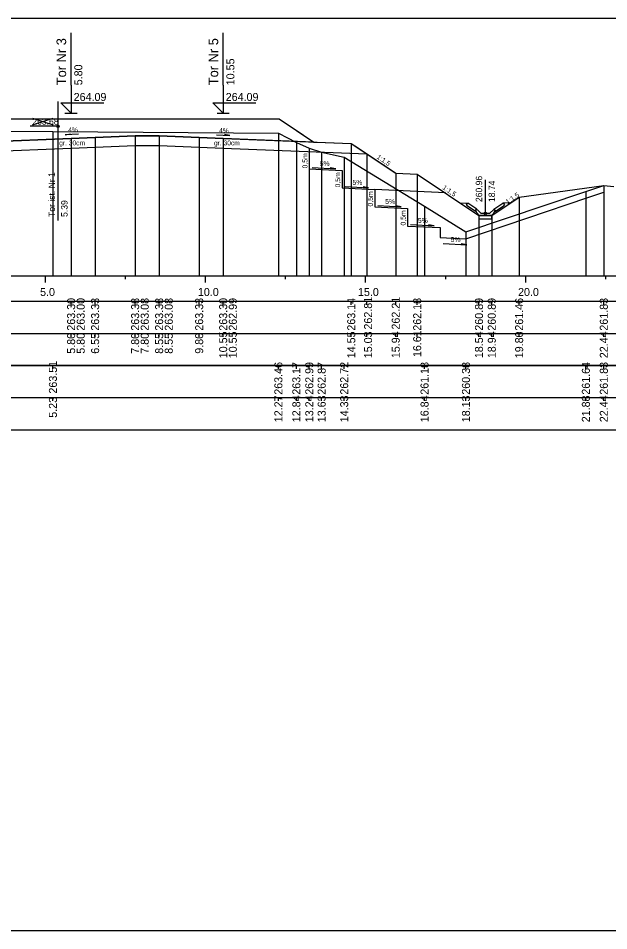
# Model space of a CAD drawing. Extents: x 6516023 to 6560129, y 5513077 to 5529206.
# Drawn here: x 6520059.36 to 6520077.81, y 5514451.16 to 5514479.66 of the extents above; entities that cross this region are included whole.
import ezdxf

# ---------------------------------------------------------------- set-up
doc = ezdxf.new("R2010")
doc.units = 0
for name, color, linetype in [('IR_default', 7, 'Continuous'), ('TOR_PRZEK_P-komponent', 7, 'Continuous'), ('TOR_PRZEK_P-odwodnienie', 7, 'Continuous'), ('TOR_PRZEK_P-opisy', 7, 'Continuous'), ('TOR_PRZEK_P-schodkowanie+wymiana', 7, 'Continuous'), ('TOR_PRZEK_P-tabelka istniejace', 7, 'Continuous'), ('TOR_PRZEK_P-tabelka projektowane', 7, 'Continuous'), ('TOR_PRZEK_P-teren istniejacy', 7, 'Continuous'), ('TOR_PRZEK_P-tory istniejace', 7, 'Continuous'), ('TOR_PRZEK_P-tory projektowane', 7, 'Continuous'), ('TOR_PRZEK_P-uklad odniesienia', 7, 'Continuous'), ('TOR_PRZEK_P-warstwa ochronna I', 7, 'Continuous'), ('TOR_PRZEK_P-warstwa ochronna II', 7, 'Continuous'), ('TOR_PS_T-skarpy projektowane', 7, 'Continuous'), ('TOR_RAMKI-ramka+tabelka 1', 7, 'Continuous')]:
    doc.layers.add(name, color=color, linetype=linetype)

msp = doc.modelspace()

# ---------------------------------------------------------------- linework, layer by layer
at = {"layer": 'IR_default'}
msp.add_lwpolyline([(6520059.263, 5514476.513), (6520060.307, 5514476.513), (6520062.763, 5514476.513), (6520063.136, 5514476.513), (6520064.013, 5514476.513), (6520065.057, 5514476.513), (6520067.513, 5514476.513), (6520068.274, 5514476.005), (6520068.598, 5514475.789), (6520068.946, 5514475.776), (6520069.763, 5514475.743), (6520069.955, 5514475.615), (6520071.153, 5514474.816), (6520071.823, 5514474.783), (6520073.753, 5514473.496), (6520074.153, 5514473.496), (6520075.008, 5514474.066), (6520077.653, 5514474.432)], dxfattribs=at)
at = {"layer": 'TOR_PRZEK_P-komponent'}
msp.add_lwpolyline([(6520049.038, 5514476.513), (6520052.538, 5514476.513), (6520053.463, 5514476.513), (6520056.963, 5514476.513), (6520059.263, 5514476.513), (6520062.763, 5514476.513), (6520064.013, 5514476.513), (6520067.513, 5514476.513), (6520068.598, 5514475.789), (6520065.763, 5514475.903), (6520065.013, 5514475.933), (6520063.763, 5514475.983), (6520063.013, 5514475.983), (6520061.763, 5514475.933), (6520061.013, 5514475.903), (6520058.41, 5514475.799), (6520057.81, 5514475.8), (6520055.213, 5514475.904), (6520054.463, 5514475.934), (6520053.056, 5514475.99), (6520051.538, 5514475.93), (6520050.788, 5514475.9), (6520047.947, 5514475.786), (6520047.947, 5514475.786)], close=True, dxfattribs=at)
at = {"layer": 'TOR_PRZEK_P-odwodnienie'}
for p, q in [((6520073.953, 5514473.566), (6520073.953, 5514474.61)), ((6520073.688, 5514473.692), (6520073.408, 5514473.879)), ((6520074.218, 5514473.692), (6520074.498, 5514473.879)), ((6520073.644, 5514473.625), (6520073.383, 5514473.8)), ((6520073.655, 5514473.642), (6520073.644, 5514473.625)), ((6520073.646, 5514473.661), (6520073.693, 5514473.685)), ((6520073.688, 5514473.692), (6520073.68, 5514473.679)), ((6520073.813, 5514473.566), (6520073.693, 5514473.685)), ((6520073.813, 5514473.566), (6520074.093, 5514473.566)), ((6520074.093, 5514473.566), (6520074.213, 5514473.685)), ((6520074.213, 5514473.685), (6520074.261, 5514473.661)), ((6520074.218, 5514473.692), (6520074.226, 5514473.679)), ((6520074.251, 5514473.642), (6520074.262, 5514473.625)), ((6520074.262, 5514473.625), (6520074.523, 5514473.8)), ((6520073.763, 5514473.496), (6520074.143, 5514473.496))]:
    msp.add_line(p, q, dxfattribs=at)
for points in [[(6520073.162, 5514473.891), (6520073.408, 5514473.879)], [(6520073.358, 5514473.852), (6520073.408, 5514473.879)], [(6520073.358, 5514473.852), (6520073.383, 5514473.8)], [(6520074.745, 5514473.891), (6520074.498, 5514473.879)], [(6520074.548, 5514473.852), (6520074.498, 5514473.879)], [(6520074.548, 5514473.852), (6520074.523, 5514473.8)], [(6520073.68, 5514473.679), (6520073.645, 5514473.661)], [(6520073.645, 5514473.661), (6520073.655, 5514473.642)], [(6520073.693, 5514473.566), (6520073.646, 5514473.661)], [(6520073.763, 5514473.496), (6520073.693, 5514473.566)], [(6520074.143, 5514473.496), (6520074.213, 5514473.566)], [(6520074.213, 5514473.566), (6520074.261, 5514473.661)], [(6520074.226, 5514473.679), (6520074.261, 5514473.661)], [(6520074.261, 5514473.661), (6520074.251, 5514473.642)], [(6520074.153, 5514473.496), (6520073.753, 5514473.496), (6520073.753, 5514473.396), (6520074.153, 5514473.396), (6520074.153, 5514473.496)]]:
    msp.add_lwpolyline(points, dxfattribs=at)
msp.add_circle((6520073.953, 5514473.566), 0.035, dxfattribs=at)
at = {"layer": 'TOR_PRZEK_P-opisy'}
for points in [[(6520061.247, 5514476.031), (6520060.829, 5514476.012), (6520060.997, 5514476.041)], [(6520065.558, 5514476.011), (6520065.976, 5514475.992), (6520065.808, 5514476.021)]]:
    msp.add_lwpolyline(points, dxfattribs=at)
at = {"layer": 'TOR_PRZEK_P-schodkowanie+wymiana'}
for p, q in [((6520068.453, 5514475.493), (6520068.453, 5514474.95)), ((6520068.453, 5514474.95), (6520069.476, 5514474.899)), ((6520069.476, 5514474.899), (6520069.476, 5514474.356)), ((6520069.476, 5514474.356), (6520070.498, 5514474.305)), ((6520072.703, 5514474.204), (6520070.498, 5514474.305)), ((6520070.498, 5514474.305), (6520070.498, 5514473.761)), ((6520070.498, 5514473.761), (6520071.521, 5514473.71)), ((6520071.521, 5514473.71), (6520071.521, 5514473.167)), ((6520071.521, 5514473.167), (6520072.544, 5514473.116)), ((6520072.544, 5514473.116), (6520072.544, 5514472.811)), ((6520072.544, 5514472.811), (6520073.346, 5514472.771))]:
    msp.add_line(p, q, dxfattribs=at)
msp.add_lwpolyline([(6520073.346, 5514472.771), (6520077.156, 5514474.053), (6520077.653, 5514474.221)], dxfattribs=at)
at = {"layer": 'TOR_PRZEK_P-tabelka istniejace'}
for p, q in [((6520060.445, 5514468.706), (6520060.445, 5514468.806)), ((6520067.487, 5514468.706), (6520067.487, 5514468.806)), ((6520068.049, 5514468.706), (6520068.049, 5514468.806)), ((6520068.453, 5514468.706), (6520068.453, 5514468.806)), ((6520068.839, 5514468.706), (6520068.839, 5514468.806)), ((6520069.543, 5514468.706), (6520069.543, 5514468.806)), ((6520072.053, 5514468.706), (6520072.053, 5514468.806)), ((6520073.346, 5514468.706), (6520073.346, 5514468.806)), ((6520077.092, 5514468.706), (6520077.092, 5514468.806)), ((6520077.653, 5514468.706), (6520077.653, 5514468.806)), ((6520004.163, 5514467.806), (6520097.963, 5514467.806)), ((6520060.445, 5514467.706), (6520060.445, 5514467.806)), ((6520067.487, 5514467.706), (6520067.487, 5514467.806)), ((6520068.049, 5514467.706), (6520068.049, 5514467.806)), ((6520068.453, 5514467.706), (6520068.453, 5514467.806)), ((6520068.839, 5514467.706), (6520068.839, 5514467.806)), ((6520069.543, 5514467.706), (6520069.543, 5514467.806)), ((6520072.053, 5514467.706), (6520072.053, 5514467.806)), ((6520073.346, 5514467.706), (6520073.346, 5514467.806)), ((6520077.092, 5514467.706), (6520077.092, 5514467.806)), ((6520077.653, 5514467.706), (6520077.653, 5514467.806))]:
    msp.add_line(p, q, dxfattribs=at)
for points in [[(6520060.445, 5514476.114), (6520060.445, 5514471.806), (6520060.445, 5514471.676), (6520060.445, 5514471.606)], [(6520067.487, 5514476.069), (6520067.487, 5514471.806), (6520067.487, 5514471.676), (6520067.487, 5514471.606)], [(6520068.049, 5514475.778), (6520068.049, 5514471.806), (6520068.049, 5514471.676), (6520068.049, 5514471.606)], [(6520068.453, 5514475.595), (6520068.453, 5514471.806), (6520068.453, 5514471.676), (6520068.453, 5514471.606)], [(6520068.839, 5514475.472), (6520068.839, 5514471.806), (6520068.839, 5514471.676), (6520068.839, 5514471.606)], [(6520069.543, 5514475.322), (6520069.543, 5514471.806), (6520069.543, 5514471.676), (6520069.543, 5514471.606)], [(6520077.653, 5514474.432), (6520077.653, 5514471.806), (6520077.653, 5514471.676), (6520077.653, 5514471.606)], [(6520077.092, 5514474.242), (6520077.092, 5514471.806), (6520077.092, 5514471.676), (6520077.092, 5514471.606)], [(6520072.053, 5514473.782), (6520072.053, 5514471.806), (6520072.053, 5514471.676), (6520072.053, 5514471.606)], [(6520073.346, 5514472.982), (6520073.346, 5514471.806), (6520073.346, 5514471.676), (6520073.346, 5514471.606)]]:
    msp.add_lwpolyline(points, dxfattribs=at)
msp.add_lwpolyline([(6520004.163, 5514468.806), (6520004.163, 5514466.806), (6520097.963, 5514466.806), (6520097.963, 5514468.806)], close=True, dxfattribs=at)
at = {"layer": 'TOR_PRZEK_P-tabelka projektowane'}
for p, q in [((6520061.013, 5514470.706), (6520061.013, 5514470.806)), ((6520061.013, 5514470.706), (6520061.013, 5514470.806)), ((6520061.763, 5514470.706), (6520061.763, 5514470.806)), ((6520063.013, 5514470.706), (6520063.013, 5514470.806)), ((6520063.013, 5514470.706), (6520063.013, 5514470.806)), ((6520063.763, 5514470.706), (6520063.763, 5514470.806)), ((6520063.763, 5514470.706), (6520063.763, 5514470.806)), ((6520065.013, 5514470.706), (6520065.013, 5514470.806)), ((6520065.763, 5514470.706), (6520065.763, 5514470.806)), ((6520065.763, 5514470.706), (6520065.763, 5514470.806)), ((6520069.763, 5514470.706), (6520069.763, 5514470.806)), ((6520070.246, 5514470.706), (6520070.246, 5514470.806)), ((6520071.153, 5514470.706), (6520071.153, 5514470.806)), ((6520071.823, 5514470.706), (6520071.823, 5514470.806)), ((6520073.753, 5514470.706), (6520073.753, 5514470.806)), ((6520074.153, 5514470.706), (6520074.153, 5514470.806)), ((6520075.008, 5514470.706), (6520075.008, 5514470.806)), ((6520077.653, 5514470.706), (6520077.653, 5514470.806)), ((6520004.163, 5514469.806), (6520097.963, 5514469.806)), ((6520061.013, 5514469.706), (6520061.013, 5514469.806)), ((6520061.013, 5514469.706), (6520061.013, 5514469.806)), ((6520061.763, 5514469.706), (6520061.763, 5514469.806)), ((6520063.013, 5514469.706), (6520063.013, 5514469.806)), ((6520063.013, 5514469.706), (6520063.013, 5514469.806)), ((6520063.763, 5514469.706), (6520063.763, 5514469.806)), ((6520063.763, 5514469.706), (6520063.763, 5514469.806)), ((6520065.013, 5514469.706), (6520065.013, 5514469.806)), ((6520065.763, 5514469.706), (6520065.763, 5514469.806)), ((6520065.763, 5514469.706), (6520065.763, 5514469.806)), ((6520069.763, 5514469.706), (6520069.763, 5514469.806)), ((6520070.246, 5514469.706), (6520070.246, 5514469.806)), ((6520071.153, 5514469.706), (6520071.153, 5514469.806)), ((6520071.823, 5514469.706), (6520071.823, 5514469.806)), ((6520073.753, 5514469.706), (6520073.753, 5514469.806)), ((6520074.153, 5514469.706), (6520074.153, 5514469.806)), ((6520075.008, 5514469.706), (6520075.008, 5514469.806)), ((6520077.653, 5514469.706), (6520077.653, 5514469.806))]:
    msp.add_line(p, q, dxfattribs=at)
for points in [[(6520061.013, 5514475.903), (6520061.013, 5514471.806), (6520061.013, 5514471.676), (6520061.013, 5514471.606)], [(6520061.763, 5514475.933), (6520061.763, 5514471.806), (6520061.763, 5514471.676), (6520061.763, 5514471.606)], [(6520063.013, 5514475.983), (6520063.013, 5514471.806), (6520063.013, 5514471.676), (6520063.013, 5514471.606)], [(6520063.763, 5514475.983), (6520063.763, 5514471.806), (6520063.763, 5514471.676), (6520063.763, 5514471.606)], [(6520065.013, 5514475.933), (6520065.013, 5514471.806), (6520065.013, 5514471.676), (6520065.013, 5514471.606)], [(6520065.763, 5514475.903), (6520065.763, 5514471.806), (6520065.763, 5514471.676), (6520065.763, 5514471.606)], [(6520061.013, 5514475.603), (6520061.013, 5514471.806), (6520061.013, 5514471.676), (6520061.013, 5514471.606)], [(6520063.013, 5514475.683), (6520063.013, 5514471.806), (6520063.013, 5514471.676), (6520063.013, 5514471.606)], [(6520063.763, 5514475.683), (6520063.763, 5514471.806), (6520063.763, 5514471.676), (6520063.763, 5514471.606)], [(6520065.763, 5514475.6), (6520065.763, 5514471.806), (6520065.763, 5514471.676), (6520065.763, 5514471.606)], [(6520069.763, 5514475.743), (6520069.763, 5514471.806), (6520069.763, 5514471.676), (6520069.763, 5514471.606)], [(6520070.246, 5514475.421), (6520070.246, 5514471.806), (6520070.246, 5514471.676), (6520070.246, 5514471.606)], [(6520071.153, 5514474.816), (6520071.153, 5514471.806), (6520071.153, 5514471.676), (6520071.153, 5514471.606)], [(6520071.823, 5514474.783), (6520071.823, 5514471.806), (6520071.823, 5514471.676), (6520071.823, 5514471.606)], [(6520077.653, 5514474.432), (6520077.653, 5514471.806), (6520077.653, 5514471.676), (6520077.653, 5514471.606)], [(6520075.008, 5514474.066), (6520075.008, 5514471.806), (6520075.008, 5514471.676), (6520075.008, 5514471.606)], [(6520073.753, 5514473.496), (6520073.753, 5514471.806), (6520073.753, 5514471.676), (6520073.753, 5514471.606)], [(6520074.153, 5514473.496), (6520074.153, 5514471.806), (6520074.153, 5514471.676), (6520074.153, 5514471.606)]]:
    msp.add_lwpolyline(points, dxfattribs=at)
msp.add_lwpolyline([(6520004.163, 5514470.806), (6520004.163, 5514468.806), (6520097.963, 5514468.806), (6520097.963, 5514470.806)], close=True, dxfattribs=at)
at = {"layer": 'TOR_PRZEK_P-teren istniejacy'}
msp.add_lwpolyline([(6520038.734, 5514473.727), (6520042.688, 5514473.842), (6520043.433, 5514473.331), (6520043.871, 5514473.212), (6520045.357, 5514474.309), (6520046.565, 5514475.021), (6520047.02, 5514475.173), (6520048.582, 5514475.429), (6520049.168, 5514475.727), (6520049.832, 5514476.157), (6520060.445, 5514476.114), (6520067.487, 5514476.069), (6520068.049, 5514475.778), (6520068.453, 5514475.595), (6520068.839, 5514475.472), (6520069.543, 5514475.322), (6520072.053, 5514473.782), (6520073.346, 5514472.982), (6520077.092, 5514474.242), (6520077.653, 5514474.432), (6520077.961, 5514474.402)], dxfattribs=at)
at = {"layer": 'TOR_PRZEK_P-tory istniejace'}
for p, q in [((6520060.601, 5514477.057), (6520060.601, 5514473.337)), ((6520059.802, 5514476.329), (6520060.453, 5514476.532)), ((6520059.802, 5514476.532), (6520060.453, 5514476.329)), ((6520060.602, 5514476.282), (6520059.736, 5514476.282))]:
    msp.add_line(p, q, dxfattribs=at)
msp.add_circle((6520060.602, 5514476.282), 0.035, dxfattribs=at)
at = {"layer": 'TOR_PRZEK_P-tory projektowane'}
for p, q in [((6520061.013, 5514477.57), (6520061.013, 5514479.203)), ((6520065.763, 5514477.57), (6520065.763, 5514479.203)), ((6520061.013, 5514477.57), (6520061.013, 5514476.693)), ((6520065.763, 5514477.57), (6520065.763, 5514476.693)), ((6520061.013, 5514476.693), (6520060.694, 5514477.012)), ((6520060.694, 5514477.012), (6520062.038, 5514477.012)), ((6520065.763, 5514476.693), (6520065.444, 5514477.012)), ((6520065.444, 5514477.012), (6520066.788, 5514477.012)), ((6520060.821, 5514476.693), (6520061.205, 5514476.693)), ((6520065.571, 5514476.693), (6520065.955, 5514476.693))]:
    msp.add_line(p, q, dxfattribs=at)
at = {"layer": 'TOR_PRZEK_P-uklad odniesienia'}
for p, q in [((6520007.963, 5514471.606), (6520097.963, 5514471.606)), ((6520060.213, 5514471.406), (6520060.213, 5514471.606)), ((6520062.713, 5514471.506), (6520062.713, 5514471.606)), ((6520065.213, 5514471.406), (6520065.213, 5514471.606)), ((6520067.713, 5514471.506), (6520067.713, 5514471.606)), ((6520070.213, 5514471.406), (6520070.213, 5514471.606)), ((6520072.713, 5514471.506), (6520072.713, 5514471.606)), ((6520075.213, 5514471.406), (6520075.213, 5514471.606)), ((6520077.713, 5514471.506), (6520077.713, 5514471.606))]:
    msp.add_line(p, q, dxfattribs=at)
at = {"layer": 'TOR_PRZEK_P-warstwa ochronna I'}
msp.add_lwpolyline([(6520058.411, 5514475.499), (6520061.013, 5514475.603), (6520063.013, 5514475.683), (6520063.763, 5514475.683), (6520065.763, 5514475.6), (6520070.246, 5514475.421)], dxfattribs=at)
at = {"layer": 'TOR_PRZEK_P-warstwa ochronna II'}
msp.add_lwpolyline([(6520041.88, 5514473.818), (6520042.693, 5514473.276), (6520043.093, 5514473.276), (6520046.788, 5514475.74), (6520050.788, 5514475.9), (6520051.538, 5514475.93), (6520053.056, 5514475.99), (6520054.463, 5514475.934), (6520055.213, 5514475.904), (6520057.81, 5514475.8), (6520058.41, 5514475.799), (6520061.013, 5514475.903), (6520061.763, 5514475.933), (6520063.013, 5514475.983), (6520063.763, 5514475.983), (6520065.013, 5514475.933), (6520065.763, 5514475.903), (6520069.763, 5514475.743), (6520071.153, 5514474.816), (6520071.823, 5514474.783), (6520073.753, 5514473.496), (6520074.153, 5514473.496), (6520075.008, 5514474.066), (6520077.653, 5514474.432)], dxfattribs=at)
at = {"layer": 'TOR_PS_T-skarpy projektowane'}
for points in [[(6520068.546, 5514474.994), (6520069.281, 5514474.955), (6520069.108, 5514474.985)], [(6520069.569, 5514474.4), (6520070.304, 5514474.361), (6520070.131, 5514474.391)], [(6520070.591, 5514473.806), (6520071.327, 5514473.766), (6520071.154, 5514473.797)], [(6520071.614, 5514473.212), (6520072.35, 5514473.172), (6520072.177, 5514473.203)], [(6520072.637, 5514472.618), (6520073.372, 5514472.578), (6520073.2, 5514472.609)]]:
    msp.add_lwpolyline(points, dxfattribs=at)
at = {"layer": 'TOR_RAMKI-ramka+tabelka 1'}
msp.add_lwpolyline([(6519904.513, 5514479.656), (6520152.013, 5514479.656), (6520152.013, 5514451.156), (6519904.513, 5514451.156)], close=True, dxfattribs=at)

# ---------------------------------------------------------------- texts
at = {"layer": 'TOR_PRZEK_P-odwodnienie'}
for s, p in [('260.96', (6520073.853, 5514473.916)), ('18.74', (6520074.253, 5514473.916))]:
    msp.add_text(s, height=0.2, rotation=90, dxfattribs=at).set_placement(p)
at = {"layer": 'TOR_PRZEK_P-opisy'}
for s, rotation, p in [('4%', 0.1515, (6520060.924, 5514476.097)), ('4%', 359.8485, (6520065.637, 5514476.077)), ('1:1,5', 325.9299, (6520070.545, 5514475.291)), ('1:1,5', 325.9299, (6520072.598, 5514474.334)), ('1:1,5', 34.0701, (6520074.646, 5514473.846))]:
    msp.add_text(s, height=0.15, rotation=rotation, dxfattribs=at).set_placement(p)
at = {"layer": 'TOR_PRZEK_P-schodkowanie+wymiana'}
for p in [(6520068.395, 5514474.966), (6520069.417, 5514474.372), (6520070.44, 5514473.777), (6520071.463, 5514473.183)]:
    msp.add_text('0,5m', height=0.1545, rotation=90, dxfattribs=at).set_placement(p)
at = {"layer": 'TOR_PRZEK_P-tabelka istniejace'}
for s, p in [('263.51', (6520060.57, 5514467.933)), ('263.46', (6520067.612, 5514467.898)), ('263.17', (6520068.174, 5514467.898)), ('262.99', (6520068.578, 5514467.898)), ('262.87', (6520068.964, 5514467.898)), ('262.72', (6520069.668, 5514467.9)), ('261.18', (6520072.178, 5514467.898)), ('260.38', (6520073.471, 5514467.898)), ('261.64', (6520077.217, 5514467.899)), ('261.83', (6520077.778, 5514467.898)), ('12.27', (6520067.612, 5514467.038)), ('12.84', (6520068.174, 5514467.039)), ('13.24', (6520068.578, 5514467.039)), ('13.63', (6520068.964, 5514467.038)), ('14.33', (6520069.668, 5514467.038)), ('16.84', (6520072.178, 5514467.039)), ('18.13', (6520073.471, 5514467.038)), ('21.88', (6520077.217, 5514467.038)), ('22.44', (6520077.778, 5514467.039)), ('5.23', (6520060.57, 5514467.178))]:
    msp.add_text(s, height=0.25, rotation=90, dxfattribs=at).set_placement(p)
at = {"layer": 'TOR_PRZEK_P-tabelka projektowane'}
for s, p in [('263.30', (6520061.138, 5514469.898)), ('263.00', (6520061.438, 5514469.898)), ('263.33', (6520061.888, 5514469.898)), ('263.38', (6520063.138, 5514469.898)), ('263.08', (6520063.438, 5514469.898)), ('263.38', (6520063.888, 5514469.898)), ('263.08', (6520064.188, 5514469.898)), ('263.33', (6520065.138, 5514469.898)), ('263.30', (6520065.888, 5514469.898)), ('262.99', (6520066.188, 5514469.898)), ('263.14', (6520069.888, 5514469.899)), ('262.81', (6520070.414, 5514469.933)), ('262.21', (6520071.278, 5514469.933)), ('262.18', (6520071.948, 5514469.898)), ('260.89', (6520073.878, 5514469.898)), ('260.89', (6520074.278, 5514469.898)), ('261.46', (6520075.133, 5514469.898)), ('261.83', (6520077.778, 5514469.898)), ('10.55', (6520065.888, 5514469.037)), ('10.55', (6520066.188, 5514469.037)), ('14.55', (6520069.888, 5514469.037)), ('15.03', (6520070.414, 5514469.038)), ('15.94', (6520071.278, 5514469.039)), ('16.61', (6520071.948, 5514469.073)), ('18.54', (6520073.878, 5514469.039)), ('18.94', (6520074.278, 5514469.039)), ('19.80', (6520075.133, 5514469.038)), ('22.44', (6520077.778, 5514469.039)), ('5.80', (6520061.138, 5514469.178)), ('5.80', (6520061.438, 5514469.178)), ('6.55', (6520061.888, 5514469.177)), ('7.80', (6520063.138, 5514469.178)), ('7.80', (6520063.438, 5514469.178)), ('8.55', (6520063.888, 5514469.177)), ('8.55', (6520064.188, 5514469.177)), ('9.80', (6520065.138, 5514469.178))]:
    msp.add_text(s, height=0.25, rotation=90, dxfattribs=at).set_placement(p)
at = {"layer": 'TOR_PRZEK_P-tory istniejace'}
msp.add_text('263.68', height=0.2, dxfattribs=at).set_placement((6520059.802, 5514476.332))
for s, rotation, p in [('Tor ist. Nr 1', 90.0511, (6520060.508, 5514473.452)), ('5.39', 90, (6520060.902, 5514473.452))]:
    msp.add_text(s, height=0.2, rotation=rotation, dxfattribs=at).set_placement(p)
at = {"layer": 'TOR_PRZEK_P-tory projektowane'}
for s, height, p in [('Tor Nr 3', 0.3, (6520060.858, 5514477.564)), ('Tor Nr 5', 0.3, (6520065.608, 5514477.564)), ('5.80', 0.25, (6520061.363, 5514477.563)), ('10.55', 0.25, (6520066.113, 5514477.563))]:
    msp.add_text(s, height=height, rotation=90, dxfattribs=at).set_placement(p)
for p in [(6520061.093, 5514477.073), (6520065.843, 5514477.073)]:
    msp.add_text('264.09', height=0.25, dxfattribs=at).set_placement(p)
at = {"layer": 'TOR_PRZEK_P-uklad odniesienia'}
for s, p in [('5.0', (6520060.044, 5514470.981)), ('10.0', (6520064.974, 5514470.981)), ('15.0', (6520069.974, 5514470.981)), ('20.0', (6520074.974, 5514470.981))]:
    msp.add_text(s, height=0.25, dxfattribs=at).set_placement(p)
at = {"layer": 'TOR_PRZEK_P-warstwa ochronna I'}
for p in [(6520060.641, 5514475.687), (6520065.476, 5514475.687)]:
    msp.add_text('gr. 30cm', height=0.15, dxfattribs=at).set_placement(p)
at = {"layer": 'TOR_PS_T-skarpy projektowane'}
for p in [(6520068.778, 5514475.046), (6520069.801, 5514474.452), (6520070.824, 5514473.857), (6520071.846, 5514473.263), (6520072.869, 5514472.669)]:
    msp.add_text('5%', height=0.1545, dxfattribs=at).set_placement(p)

doc.saveas('drawing.dxf')
